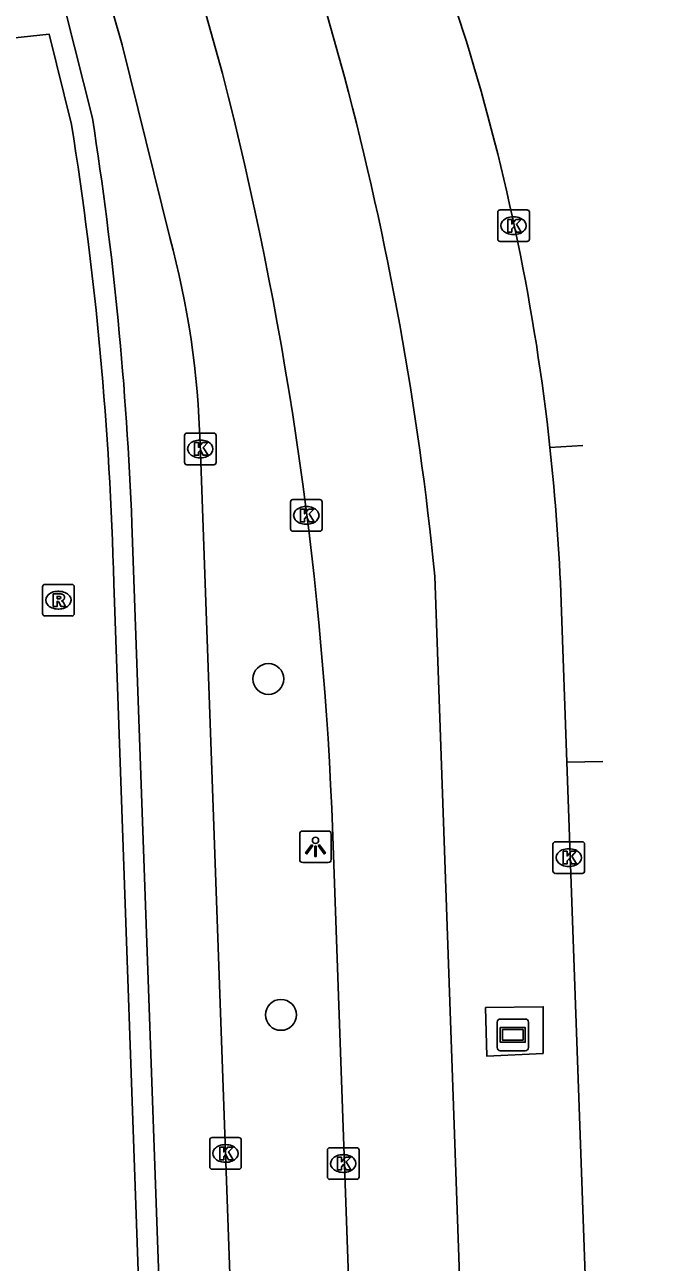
# Model space of a CAD drawing. Extents: x 160356 to 161355, y 381727 to 382845.
# Drawn here: x 161312.91 to 161332.94, y 382372.29 to 382411.42 of the extents above; entities that cross this region are included whole.
import ezdxf

# ---------------------------------------------------------------- set-up
doc = ezdxf.new("R2010")
doc.units = 0
for name, color, linetype in [('IMGEO_Boom', 7, 'Continuous'), ('IMGEO_Fietspad_gesloten', 7, 'Continuous'), ('IMGEO_Kolk', 7, 'Continuous'), ('IMGEO_Lichtpunt', 7, 'Continuous'), ('IMGEO_Reclamebord', 7, 'Continuous'), ('IMGEO_Rijbaan_lokaal_gesloten', 7, 'Continuous'), ('IMGEO_Rioolput', 7, 'Continuous'), ('IMGEO_Voetpad_open', 7, 'Continuous')]:
    doc.layers.add(name, color=color, linetype=linetype)

msp = doc.modelspace()

# ---------------------------------------------------------------- linework, layer by layer
at = {"layer": 'IMGEO_Boom'}
for centre in [(161320.61, 382390.735), (161321.008, 382380.114)]:
    msp.add_circle(centre, 0.489, dxfattribs=at)
at = {"layer": 'IMGEO_Fietspad_gesloten'}
for points in [[(161315.047, 382408.463), (161314.195, 382411.851)], [(161317.492, 382404.692), (161315.983, 382410.788), (161315.686, 382411.852)], [(161321.926, 382301.113), (161318.45, 382398.178)], [(161322.18, 382266.442), (161320.188, 382290.699), (161319.95, 382294.602), (161319.771, 382298.34), (161319.579, 382303.861), (161316.294, 382395.637)]]:
    msp.add_lwpolyline(points, dxfattribs=at)
for centre, radius, start, end in [((161206.657, 382391.451), 109.716, 2.18639, 8.9198), ((161290.875, 382397.45), 27.585, 1.5122, 15.2206)]:
    msp.add_arc(centre, radius, start, end, dxfattribs=at)
at = {"layer": 'IMGEO_Kolk'}
for p, q in [((161327.864, 382404.64), (161327.864, 382405.492)), ((161327.939, 382405.566), (161328.791, 382405.566)), ((161328.352, 382405.346), (161328.377, 382405.346)), ((161328.865, 382405.492), (161328.865, 382404.64)), ((161328.791, 382404.566), (161327.939, 382404.566)), ((161328.375, 382404.786), (161328.35, 382404.786)), ((161317.957, 382397.581), (161317.957, 382398.433)), ((161318.032, 382398.507), (161318.884, 382398.507)), ((161318.445, 382398.287), (161318.47, 382398.287)), ((161318.958, 382398.433), (161318.958, 382397.581)), ((161318.884, 382397.507), (161318.032, 382397.507)), ((161318.468, 382397.727), (161318.443, 382397.727)), ((161321.31, 382395.479), (161321.31, 382396.331)), ((161321.385, 382396.405), (161322.237, 382396.405)), ((161322.311, 382396.331), (161322.311, 382395.479)), ((161321.798, 382396.185), (161321.823, 382396.185)), ((161321.821, 382395.625), (161321.796, 382395.625)), ((161322.237, 382395.405), (161321.385, 382395.405)), ((161329.611, 382384.66), (161329.611, 382385.512)), ((161329.686, 382385.586), (161330.538, 382385.586)), ((161330.099, 382385.366), (161330.124, 382385.366)), ((161330.612, 382385.512), (161330.612, 382384.66)), ((161330.538, 382384.586), (161329.686, 382384.586)), ((161330.122, 382384.806), (161330.097, 382384.806)), ((161318.754, 382375.306), (161318.754, 382376.158)), ((161318.829, 382376.232), (161319.681, 382376.232)), ((161319.242, 382376.012), (161319.267, 382376.012)), ((161319.755, 382376.158), (161319.755, 382375.306)), ((161322.553, 382375.914), (161323.405, 382375.914)), ((161322.478, 382374.988), (161322.478, 382375.84)), ((161322.966, 382375.694), (161322.991, 382375.694)), ((161323.479, 382375.84), (161323.479, 382374.988)), ((161319.681, 382375.232), (161318.829, 382375.232)), ((161319.265, 382375.452), (161319.24, 382375.452)), ((161322.989, 382375.134), (161322.964, 382375.134)), ((161323.405, 382374.914), (161322.553, 382374.914))]:
    msp.add_line(p, q, dxfattribs=at)
for points in [[(161327.864, 382404.64), (161327.864, 382405.492)], [(161327.939, 382405.566), (161328.791, 382405.566)], [(161328.185, 382405.266), (161328.308, 382405.266), (161328.308, 382405.115), (161328.438, 382405.266), (161328.602, 382405.266), (161328.456, 382405.115), (161328.609, 382404.866), (161328.457, 382404.866), (161328.372, 382405.03), (161328.308, 382404.963), (161328.308, 382404.866), (161328.185, 382404.866), (161328.185, 382405.266)], [(161328.865, 382405.492), (161328.865, 382404.64)], [(161328.791, 382404.566), (161327.939, 382404.566)], [(161317.957, 382397.581), (161317.957, 382398.433)], [(161318.032, 382398.507), (161318.884, 382398.507)], [(161318.278, 382398.207), (161318.401, 382398.207), (161318.401, 382398.056), (161318.531, 382398.207), (161318.695, 382398.207), (161318.549, 382398.056), (161318.702, 382397.807), (161318.55, 382397.807), (161318.465, 382397.971), (161318.401, 382397.904), (161318.401, 382397.807), (161318.278, 382397.807), (161318.278, 382398.207)], [(161318.958, 382398.433), (161318.958, 382397.581)], [(161318.884, 382397.507), (161318.032, 382397.507)], [(161321.31, 382395.479), (161321.31, 382396.331)], [(161321.385, 382396.405), (161322.237, 382396.405)], [(161322.311, 382396.331), (161322.311, 382395.479)], [(161321.631, 382396.105), (161321.754, 382396.105), (161321.754, 382395.954), (161321.884, 382396.105), (161322.048, 382396.105), (161321.902, 382395.954), (161322.055, 382395.705), (161321.903, 382395.705), (161321.818, 382395.869), (161321.754, 382395.802), (161321.754, 382395.705), (161321.631, 382395.705), (161321.631, 382396.105)], [(161322.237, 382395.405), (161321.385, 382395.405)], [(161329.611, 382384.66), (161329.611, 382385.512)], [(161329.686, 382385.586), (161330.538, 382385.586)], [(161329.932, 382385.286), (161330.055, 382385.286), (161330.055, 382385.135), (161330.185, 382385.286), (161330.349, 382385.286), (161330.203, 382385.135), (161330.356, 382384.886), (161330.204, 382384.886), (161330.119, 382385.05), (161330.055, 382384.983), (161330.055, 382384.886), (161329.932, 382384.886), (161329.932, 382385.286)], [(161330.612, 382385.512), (161330.612, 382384.66)], [(161330.538, 382384.586), (161329.686, 382384.586)], [(161318.754, 382375.306), (161318.754, 382376.158)], [(161318.829, 382376.232), (161319.681, 382376.232)], [(161319.075, 382375.932), (161319.198, 382375.932), (161319.198, 382375.781), (161319.328, 382375.932), (161319.492, 382375.932), (161319.346, 382375.781), (161319.499, 382375.532), (161319.347, 382375.532), (161319.262, 382375.696), (161319.198, 382375.629), (161319.198, 382375.532), (161319.075, 382375.532), (161319.075, 382375.932)], [(161319.755, 382376.158), (161319.755, 382375.306)], [(161322.553, 382375.914), (161323.405, 382375.914)], [(161322.478, 382374.988), (161322.478, 382375.84)], [(161322.799, 382375.614), (161322.922, 382375.614), (161322.922, 382375.463), (161323.052, 382375.614), (161323.216, 382375.614), (161323.07, 382375.463), (161323.223, 382375.214), (161323.071, 382375.214), (161322.986, 382375.378), (161322.922, 382375.311), (161322.922, 382375.214), (161322.799, 382375.214), (161322.799, 382375.614)], [(161323.479, 382375.84), (161323.479, 382374.988)], [(161319.681, 382375.232), (161318.829, 382375.232)], [(161323.405, 382374.914), (161322.553, 382374.914)]]:
    msp.add_lwpolyline(points, dxfattribs=at)
for centre, start, end in [((161327.941, 382405.49), 91.552, 178.448), ((161327.941, 382405.49), 91.552, 178.448), ((161328.789, 382405.49), 1.552, 88.448), ((161328.789, 382405.49), 1.552, 88.448), ((161327.941, 382404.642), 181.552, 268.448), ((161327.941, 382404.642), 181.552, 268.448), ((161328.789, 382404.642), 271.552, 358.448), ((161328.789, 382404.642), 271.552, 358.448), ((161318.034, 382398.431), 91.552, 178.448), ((161318.034, 382398.431), 91.552, 178.448), ((161318.882, 382398.431), 1.552, 88.448), ((161318.882, 382398.431), 1.552, 88.448), ((161318.034, 382397.583), 181.552, 268.448), ((161318.034, 382397.583), 181.552, 268.448), ((161318.882, 382397.583), 271.552, 358.448), ((161318.882, 382397.583), 271.552, 358.448), ((161321.387, 382396.329), 91.552, 178.448), ((161321.387, 382396.329), 91.552, 178.448), ((161322.235, 382396.329), 1.552, 88.448), ((161322.235, 382396.329), 1.552, 88.448), ((161321.387, 382395.481), 181.552, 268.448), ((161321.387, 382395.481), 181.552, 268.448), ((161322.235, 382395.481), 271.552, 358.448), ((161322.235, 382395.481), 271.552, 358.448), ((161329.688, 382385.51), 91.552, 178.448), ((161329.688, 382385.51), 91.552, 178.448), ((161330.536, 382385.51), 1.552, 88.448), ((161330.536, 382385.51), 1.552, 88.448), ((161329.688, 382384.662), 181.552, 268.448), ((161329.688, 382384.662), 181.552, 268.448), ((161330.536, 382384.662), 271.552, 358.448), ((161330.536, 382384.662), 271.552, 358.448), ((161318.831, 382376.156), 91.552, 178.448), ((161318.831, 382376.156), 91.552, 178.448), ((161319.679, 382376.156), 1.552, 88.448), ((161319.679, 382376.156), 1.552, 88.448), ((161322.555, 382375.838), 91.552, 178.448), ((161322.555, 382375.838), 91.552, 178.448), ((161323.403, 382375.838), 1.552, 88.448), ((161323.403, 382375.838), 1.552, 88.448), ((161318.831, 382375.308), 181.552, 268.448), ((161318.831, 382375.308), 181.552, 268.448), ((161319.679, 382375.308), 271.552, 358.448), ((161319.679, 382375.308), 271.552, 358.448), ((161322.555, 382374.99), 181.552, 268.448), ((161322.555, 382374.99), 181.552, 268.448), ((161323.403, 382374.99), 271.552, 358.448), ((161323.403, 382374.99), 271.552, 358.448)]:
    msp.add_arc(centre, 0.0765, start, end, dxfattribs=at)
for centre, major_axis, ratio, start_param, end_param in [((161328.351, 382405.066), (-0.387, 0.002), 0.722429, 4.712389, 7.853982), ((161328.376, 382405.066), (-0.39, 0.002), 0.717154, 1.570796, 4.712389), ((161318.444, 382398.007), (-0.387, 0.002), 0.722429, 4.712389, 7.853982), ((161318.469, 382398.007), (-0.39, 0.002), 0.717154, 1.570796, 4.712389), ((161321.797, 382395.905), (-0.387, 0.002), 0.722429, 4.712389, 7.853982), ((161321.822, 382395.905), (-0.39, 0.002), 0.717154, 1.570796, 4.712389), ((161330.098, 382385.086), (-0.387, 0.002), 0.722429, 4.712389, 7.853982), ((161330.123, 382385.086), (-0.39, 0.002), 0.717154, 1.570796, 4.712389), ((161319.241, 382375.732), (-0.387, 0.002), 0.722429, 4.712389, 7.853982), ((161319.266, 382375.732), (-0.39, 0.002), 0.717154, 1.570796, 4.712389), ((161322.965, 382375.414), (-0.387, 0.002), 0.722429, 4.712389, 7.853982), ((161322.99, 382375.414), (-0.39, 0.002), 0.717154, 1.570796, 4.712389)]:
    msp.add_ellipse(centre, major_axis=major_axis, ratio=ratio, start_param=start_param, end_param=end_param, dxfattribs=at)
at = {"layer": 'IMGEO_Lichtpunt'}
for p, q in [((161321.602, 382385.831), (161321.602, 382385.024)), ((161321.602, 382385.831), (161321.602, 382385.024)), ((161322.504, 382385.926), (161321.696, 382385.926)), ((161322.504, 382385.926), (161321.696, 382385.926)), ((161322.598, 382385.024), (161322.598, 382385.831)), ((161322.598, 382385.024), (161322.598, 382385.831)), ((161321.696, 382384.93), (161322.504, 382384.93)), ((161321.696, 382384.93), (161322.504, 382384.93))]:
    msp.add_line(p, q, dxfattribs=at)
for points in [[(161321.976, 382385.495), (161322.015, 382385.467), (161321.827, 382385.205), (161321.789, 382385.232), (161321.976, 382385.495)], [(161322.078, 382385.447), (161322.125, 382385.447), (161322.125, 382385.125), (161322.078, 382385.125), (161322.078, 382385.447)], [(161322.188, 382385.467), (161322.226, 382385.494), (161322.413, 382385.232), (161322.374, 382385.204), (161322.188, 382385.467)]]:
    msp.add_lwpolyline(points, dxfattribs=at)
msp.add_circle((161322.101, 382385.629), 0.0994, dxfattribs=at)
for centre, start, end in [((161321.696, 382385.831), 90, 180), ((161321.696, 382385.831), 90, 180), ((161322.504, 382385.831), 0, 90), ((161322.504, 382385.831), 0, 90), ((161321.696, 382385.024), 180, 270), ((161321.696, 382385.024), 180, 270), ((161322.504, 382385.024), 270, 0), ((161322.504, 382385.024), 270, 360)]:
    msp.add_arc(centre, 0.0946, start, end, dxfattribs=at)
at = {"layer": 'IMGEO_Reclamebord'}
for p, q in [((161327.844, 382379.081), (161327.844, 382379.881)), ((161327.844, 382379.881), (161327.844, 382379.081)), ((161327.944, 382379.981), (161328.734, 382379.981)), ((161328.734, 382379.981), (161327.944, 382379.981)), ((161328.834, 382379.881), (161328.834, 382379.081)), ((161328.834, 382379.081), (161328.834, 382379.881)), ((161328.734, 382378.981), (161327.944, 382378.981)), ((161327.944, 382378.981), (161328.734, 382378.981))]:
    msp.add_line(p, q, dxfattribs=at)
for points in [[(161327.945, 382379.713), (161328.733, 382379.713), (161328.733, 382379.249), (161327.945, 382379.249), (161327.945, 382379.713)], [(161328.01, 382379.648), (161328.01, 382379.314), (161328.668, 382379.314), (161328.668, 382379.648), (161328.01, 382379.648)]]:
    msp.add_lwpolyline(points, dxfattribs=at)
for centre, start, end in [((161327.944, 382379.881), 90, 180), ((161327.944, 382379.881), 90, 180), ((161328.734, 382379.881), 0, 90), ((161328.734, 382379.881), 360, 90), ((161327.944, 382379.081), 180, 270), ((161327.944, 382379.081), 180, 270), ((161328.734, 382379.081), 270, 0), ((161328.734, 382379.081), 270, 0)]:
    msp.add_arc(centre, 0.1, start, end, dxfattribs=at)
at = {"layer": 'IMGEO_Rijbaan_lokaal_gesloten'}
for points in [[(161325.378, 382415.264), (161326.246, 382412.82), (161326.873, 382410.89)], [(161323.022, 382409.768), (161322.493, 382411.645), (161321.849, 382414.049)], [(161318.349, 382412.787), (161319.158, 382409.879)], [(161329.516, 382398.05), (161330.554, 382398.119)], [(161329.384, 382295.255), (161328.927, 382307.262), (161325.875, 382393.982)], [(161329.871, 382393.164), (161330.052, 382388.106)], [(161330.052, 382388.106), (161331.185, 382388.125)], [(161330.052, 382388.106), (161332.941, 382307.348)], [(161322.615, 382386.648), (161325.857, 382295.549)]]:
    msp.add_lwpolyline(points, dxfattribs=at)
for centre, radius, start, end in [((161260.826, 382390.603), 69.093, 6.18772, 17.07502), ((161209.788, 382381.731), 112.934, 2.4954, 14.43272), ((161226.176, 382384.114), 100.186, 5.65245, 14.83648), ((161261.096, 382390.623), 68.822, 2.11596, 6.19527)]:
    msp.add_arc(centre, radius, start, end, dxfattribs=at)
at = {"layer": 'IMGEO_Rioolput'}
for p, q in [((161313.469, 382392.799), (161313.469, 382393.651)), ((161313.544, 382393.725), (161314.396, 382393.725)), ((161313.957, 382393.505), (161313.982, 382393.505)), ((161314.47, 382393.651), (161314.47, 382392.799)), ((161314.396, 382392.725), (161313.544, 382392.725)), ((161313.98, 382392.945), (161313.955, 382392.945))]:
    msp.add_line(p, q, dxfattribs=at)
for points in [[(161313.469, 382392.799), (161313.469, 382393.651)], [(161313.544, 382393.725), (161314.396, 382393.725)], [(161314.47, 382393.651), (161314.47, 382392.799)], [(161314.058, 382393.423), (161313.806, 382393.425), (161313.806, 382393.025)], [(161313.806, 382393.025), (161313.93, 382393.025), (161313.93, 382393.187), (161313.941, 382393.187)], [(161313.984, 382393.344), (161313.93, 382393.344), (161313.93, 382393.263)], [(161313.93, 382393.263), (161313.982, 382393.263)], [(161313.988, 382393.158), (161314.059, 382393.025), (161314.199, 382393.025), (161314.134, 382393.151)], [(161314.396, 382392.725), (161313.544, 382392.725)]]:
    msp.add_lwpolyline(points, dxfattribs=at)
for centre, radius, start, end in [((161313.546, 382393.649), 0.0765, 91.552, 178.448), ((161313.546, 382393.649), 0.0765, 91.552, 178.448), ((161314.394, 382393.649), 0.0765, 1.552, 88.448), ((161314.394, 382393.649), 0.0765, 1.552, 88.448), ((161313.94, 382393.134), 0.0533, 26.0293, 88.6989), ((161313.966, 382393.452), 0.19, 274.7715, 282.9687), ((161313.99, 382393.248), 0.0964, 77.0061, 93.1865), ((161314.004, 382393.305), 0.0378, 276.6634, 79.6772), ((161314.057, 382393.313), 0.109, 350.3612, 89.416), ((161314.055, 382393.313), 0.112, 277.5842, 350.9817), ((161314.039, 382393.098), 0.108, 29.5134, 73.7905), ((161313.546, 382392.801), 0.0765, 181.552, 268.448), ((161313.546, 382392.801), 0.0765, 181.552, 268.448), ((161314.394, 382392.801), 0.0765, 271.552, 358.448), ((161314.394, 382392.801), 0.0765, 271.552, 358.448)]:
    msp.add_arc(centre, radius, start, end, dxfattribs=at)
for centre, major_axis, ratio, start_param, end_param in [((161313.956, 382393.225), (-0.387, 0.002), 0.722429, 4.712389, 7.853982), ((161313.981, 382393.225), (-0.39, 0.002), 0.717154, 1.570796, 4.712389)]:
    msp.add_ellipse(centre, major_axis=major_axis, ratio=ratio, start_param=start_param, end_param=end_param, dxfattribs=at)
at = {"layer": 'IMGEO_Voetpad_open'}
for points in [[(161309.636, 382410.686), (161313.677, 382411.123), (161314.385, 382408.264)], [(161315.724, 382393.755), (161318.911, 382303.837), (161319.103, 382298.321), (161319.292, 382294.513), (161319.526, 382290.746), (161321.423, 382267.645)], [(161329.304, 382378.896), (161327.52, 382378.803), (161327.481, 382380.343), (161329.306, 382380.37), (161329.304, 382378.896)]]:
    msp.add_lwpolyline(points, dxfattribs=at)
msp.add_arc((161205.774, 382390.924), 109.986, 1.47478, 9.07072, dxfattribs=at)

doc.saveas('drawing.dxf')
